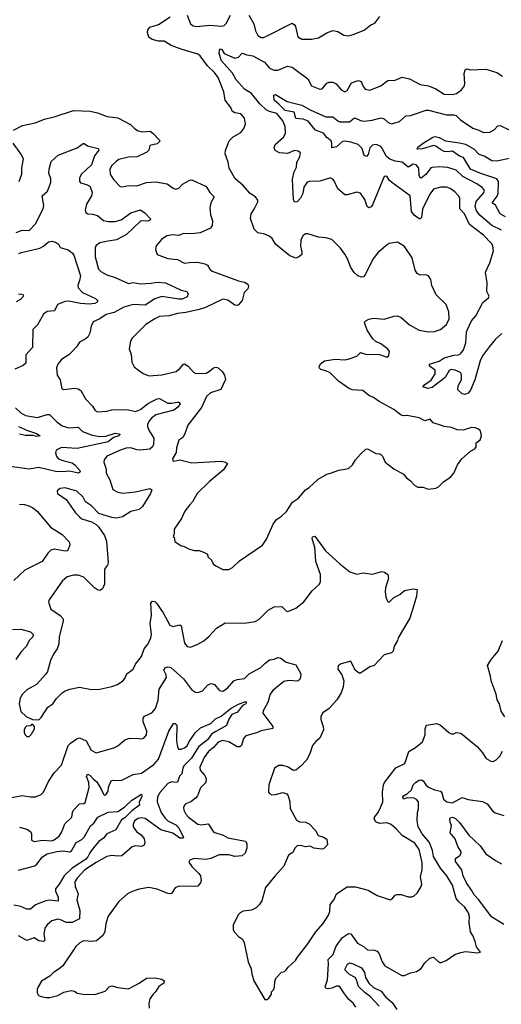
# Model space of a CAD drawing. Extents: x 1690054 to 1842981, y 782881 to 914114.
# Tile 635 of 656: x 1780595 to 1784623, y 896539 to 904778. Entities that reach past the tile are written whole.
import ezdxf

# ---------------------------------------------------------------- set-up
doc = ezdxf.new("R2010")
doc.units = 0

msp = doc.modelspace()

# ---------------------------------------------------------------- linework, layer by layer
at = {"layer": '0CON10XD'}
for points in [[(1780542.5, 903855), (1780617.7, 903892.3), (1780723.9, 903916.1), (1780802.7, 903947.3), (1780884.1, 903965.9), (1781045, 904018.6), (1781185, 904013.8), (1781245, 903999.2), (1781327.8, 903967.8), (1781415, 903957.1), (1781522.1, 903902.1), (1781555, 903867.5), (1781585, 903848), (1781625, 903839.2), (1781686.7, 903845), (1781709.7, 903829.7), (1781770, 903765), (1781745, 903740), (1781682.5, 903725), (1781674.2, 903685.8), (1781658.8, 903671.2), (1781578.6, 903631.4), (1781505, 903628.1), (1781425, 903607.5), (1781403.8, 903595), (1781364.2, 903555.8), (1781348, 903525), (1781352.9, 903485), (1781380.9, 903440.9), (1781435, 903383.3), (1781455, 903380), (1781505, 903392), (1781575, 903387.5), (1781655, 903417.1), (1781735, 903422), (1781830, 903405), (1781877.7, 903367.7), (1781901.7, 903361.7), (1781925, 903368.8), (1781957.7, 903402.3), (1782017.5, 903435), (1782035, 903438.8), (1782155, 903383.3), (1782185, 903332.5), (1782222.5, 903295), (1782194, 903245), (1782186.4, 903203.6), (1782192, 903145), (1782208, 903095), (1782203.9, 903056.1), (1782190, 903035), (1782104.3, 902995.7), (1782033.2, 902986.8), (1781965, 902988), (1781925, 902973.1), (1781875, 902978.2), (1781825, 902970), (1781780.6, 902939.4), (1781736, 902885), (1781731.2, 902855), (1781745, 902813.3), (1781835, 902780.8), (1781915, 902772), (1781975, 902740.6), (1782015, 902748.1), (1782085, 902748.9), (1782145, 902736.7), (1782165.4, 902725.4), (1782185, 902690), (1782204, 902674), (1782425, 902592), (1782475, 902583.3), (1782502.5, 902565), (1782509.3, 902549.3), (1782503, 902527), (1782472, 902495), (1782455, 902430), (1782425, 902391.2), (1782415, 902386.2), (1782395, 902390), (1782335, 902431.4), (1782295, 902440), (1782148.8, 902371.2), (1782095, 902353.1), (1781985, 902327.2), (1781915, 902320.9), (1781845, 902300.3), (1781765, 902293.9), (1781724.7, 902275.3), (1781651.7, 902228.3), (1781536.8, 902113.2), (1781521.9, 902088.1), (1781511.2, 902025), (1781527.4, 901977.4), (1781532.6, 901912.6), (1781553.3, 901875), (1781590, 901845), (1781627.3, 901817.3), (1781675, 901799.2), (1781785, 901808.1), (1781904.4, 901835.6), (1781935, 901859.2), (1781965, 901896.2), (1781975, 901898.8), (1782005, 901879.2), (1782048, 901828), (1782068.9, 901818.9), (1782155, 901820.5), (1782183.8, 901836.2), (1782215, 901865.8), (1782235, 901871.4), (1782255, 901864.3), (1782288.6, 901835), (1782308.1, 901805), (1782317, 901767), (1782276.4, 901683.6), (1782192, 901655), (1782158.6, 901625), (1782115, 901534.2), (1782002, 901385), (1781976.8, 901313.2), (1781958.8, 901281.2), (1781925, 901260), (1781905.6, 901195), (1781904.4, 901155.6), (1781873.3, 901105), (1781875, 901090), (1781883.9, 901083.9), (1781935, 901096.2), (1782035, 901070.5), (1782284.3, 901084.3), (1782317.3, 901077.3), (1782333.3, 901065), (1782298.7, 901011.3), (1782182, 900915), (1782080, 900815), (1782041.2, 900745), (1782016.2, 900715), (1781976.7, 900665), (1781950, 900605), (1781887.5, 900515), (1781887.5, 900475), (1781880, 900455), (1781887, 900447), (1781891.7, 900411.7), (1781945, 900376.7), (1781965, 900372.5), (1782015, 900346.7), (1782056.4, 900336.4), (1782095, 900336.2), (1782140.7, 900320.7), (1782159.3, 900309.3), (1782170, 900295), (1782170, 900285), (1782200, 900255), (1782212.5, 900225), (1782235, 900207.5), (1782295, 900176.7), (1782345, 900176.7), (1782375, 900193.3), (1782435, 900250), (1782625, 900382.5), (1782658.3, 900431.7), (1782714.2, 900555.8), (1782743.3, 900595), (1782785, 900623.3), (1782825.9, 900664.1), (1782878.3, 900741.7), (1782927.5, 900775), (1782986.1, 900843.9), (1783017.5, 900865), (1783092.5, 900935), (1783164.1, 900975.9), (1783195, 900983.3), (1783265, 901010), (1783346.1, 901023.9), (1783377.5, 901055), (1783403.9, 901096.1), (1783446.1, 901143.9), (1783490, 901185), (1783505, 901187.5), (1783575, 901147.5), (1783605, 901146.7), (1783615, 901140), (1783628.8, 901125), (1783651.2, 901075), (1783725, 901018.8), (1783805, 900976.7), (1783830, 900945), (1783865, 900920), (1783899.3, 900879.3), (1783925, 900867.5), (1783966.4, 900866.4), (1784015, 900850), (1784075, 900857.5), (1784099.3, 900870.7), (1784142.5, 900915), (1784199.5, 900950.5), (1784226.2, 900985), (1784256.7, 901055), (1784293.3, 901105), (1784365, 901166.7), (1784403, 901187), (1784412.5, 901205), (1784413, 901237), (1784446.4, 901263.6), (1784456.7, 901295), (1784448.3, 901338.3), (1784426.1, 901356.1), (1784405, 901363.3), (1784375, 901366.7), (1784305, 901343.8), (1784255, 901346), (1784207.5, 901365), (1784145, 901373.8), (1784124, 901384), (1784053.9, 901403.9), (1784027.5, 901435), (1783985, 901422.5), (1783935, 901446), (1783835, 901467.5), (1783805, 901464.3), (1783785, 901469.2), (1783725.7, 901515.7), (1783603, 901583), (1783555.7, 901615.7), (1783514.2, 901634.2), (1783465.9, 901675.9), (1783375, 901682), (1783345, 901694), (1783262.7, 901752.7), (1783192.3, 901822.3), (1783155, 901841.2), (1783115, 901850), (1783101.7, 901861.7), (1783100, 901875), (1783111.7, 901898.3), (1783145, 901922.5), (1783235, 901936.7), (1783315, 901932.5), (1783343, 901937), (1783415, 901963.3), (1783445, 901992.5), (1783488.3, 901978.3), (1783605, 901976.2), (1783666.7, 901953.3), (1783681.7, 901968.3), (1783687.5, 902005), (1783672.5, 902025), (1783615.8, 902065.8), (1783575, 902086.7), (1783548.8, 902108.8), (1783500.9, 902180.9), (1783480, 902245), (1783483.9, 902256.1), (1783515, 902271.2), (1783555, 902281.2), (1783643.6, 902273.6), (1783725, 902298), (1783755, 902301.2), (1783785, 902286.2), (1783855, 902223.8), (1783905, 902196.2), (1783935, 902181.2), (1784015, 902166.7), (1784065, 902168.8), (1784115, 902186), (1784165, 902229.2), (1784186.7, 902275), (1784185.6, 902335), (1784162.9, 902395), (1784078.8, 902475), (1784042, 902555), (1784033.3, 902605), (1784013.9, 902633.9), (1783993.6, 902643.6), (1783945, 902641.2), (1783920, 902655), (1783903, 902683), (1783877.5, 902785), (1783815, 902880), (1783754.1, 902915.9), (1783685, 902906.2), (1783659.7, 902890.3), (1783592, 902828), (1783550, 902775), (1783485, 902643.3), (1783472, 902628), (1783455, 902623.3), (1783423.9, 902633.9), (1783393.2, 902663.2), (1783364.3, 902704.3), (1783337.9, 902777.9), (1783315, 902816.7), (1783277.7, 902867.7), (1783205, 902940), (1783155, 902953.3), (1783095, 902958.8), (1783006.4, 902986.4), (1782985, 902987.5), (1782965, 902972.5), (1782947.5, 902935), (1782944.2, 902884.2), (1782956.2, 902835), (1782955, 902812.5), (1782928.3, 902791.7), (1782905, 902783.3), (1782855, 902801.2), (1782737.9, 902897.9), (1782706.8, 902946.8), (1782686.2, 902965), (1782645, 902982.5), (1782585.8, 902995.8), (1782556.2, 903025), (1782526, 903115), (1782532, 903155), (1782555, 903193.3), (1782587.5, 903255), (1782587, 903267), (1782567.5, 903295), (1782524.1, 903324.1), (1782461.2, 903395), (1782397, 903447), (1782347.1, 903535), (1782340, 903585), (1782312.9, 903655), (1782316, 903685), (1782348, 903765), (1782381.1, 903798.9), (1782444.3, 903835.7), (1782471.2, 903868.8), (1782483.8, 903905), (1782476, 903955), (1782445, 903990), (1782395, 903998.6), (1782373.3, 904013.3), (1782360, 904045), (1782314.5, 904105), (1782301.5, 904175), (1782253.9, 904295), (1782225, 904337.3), (1782165, 904393.6), (1782105.5, 904475), (1782085, 904490.4), (1781955, 904529.1), (1781863, 904563), (1781805, 904599.4), (1781755, 904598.5), (1781702.8, 904612.8), (1781675, 904632.5), (1781665, 904670), (1781668.1, 904695), (1781685, 904715.8), (1781755, 904737.5), (1781855, 904802.9)], [(1781995.7, 904815), (1782024.5, 904744.5), (1782045, 904726), (1782072.7, 904722.7), (1782185, 904732.5), (1782285, 904724.2), (1782305, 904728.8), (1782323.2, 904746.8), (1782357.1, 904815)], [(1782511.9, 904815), (1782554.4, 904745), (1782566.2, 904685), (1782586.4, 904646.4), (1782615, 904630), (1782635, 904630), (1782660.5, 904639.5), (1782875, 904750), (1782893.8, 904735), (1782900.9, 904720.9), (1782921.2, 904635), (1782955, 904616.2), (1783035, 904616.2), (1783095, 904626.2), (1783165, 904667.5), (1783215, 904688), (1783255, 904680), (1783305, 904650), (1783345, 904643.3), (1783385, 904653.8), (1783475, 904691.2), (1783532.5, 904735), (1783565, 904750), (1783606.7, 904805)], [(1784627.7, 902152.3), (1784574.6, 902105), (1784525, 902044.5), (1784464.8, 901965), (1784447.4, 901925), (1784401.5, 901765), (1784365, 901678.8), (1784345, 901652), (1784317, 901643), (1784295, 901647.5), (1784260.9, 901680.9), (1784262.5, 901715), (1784289.4, 901765), (1784289.1, 901799.1), (1784286.7, 901816.7), (1784277.8, 901827.8), (1784237.1, 901847.1), (1784205, 901852.2), (1784188.3, 901841.8), (1784155, 901783.3), (1784045, 901702.1), (1784012.7, 901692.7), (1783967.5, 901705), (1783983.8, 901725), (1784037.2, 901762.8), (1784069.6, 901815), (1784070, 901845), (1784030, 901875), (1784021.4, 901885), (1784023.3, 901895), (1784105, 901920.9), (1784145, 901947.6), (1784225, 901971), (1784265, 901975.3), (1784285, 901986.2), (1784307.7, 902015), (1784325.5, 902075.5), (1784331.9, 902165), (1784340, 902185), (1784375, 902257.5), (1784409.2, 902300.9), (1784469.1, 902410.9), (1784515, 902450.8), (1784521.4, 902465), (1784503.1, 902505), (1784505.4, 902575.4), (1784492.5, 902665), (1784527.3, 902745), (1784557.5, 902845), (1784553.3, 902885), (1784541.5, 902905), (1784475.5, 902975), (1784356.4, 903065), (1784315, 903152.9), (1784275.5, 903195), (1784275.7, 903285), (1784265.8, 903305), (1784235, 903337.5), (1784196.4, 903366.4), (1784165, 903376.9), (1784115, 903378.1), (1784055, 903361.4), (1784025, 903319.2), (1783965, 903192.5), (1783955, 903123.3), (1783945, 903112.5), (1783935, 903112.9), (1783895, 903143.5), (1783873.4, 903173.4), (1783861.4, 903305), (1783708, 903415), (1783686.2, 903435), (1783665, 903470), (1783645, 903467.5), (1783545, 903230), (1783535, 903213.8), (1783515.9, 903204.1), (1783502, 903215), (1783481.1, 903275), (1783445, 903326.2), (1783415, 903336.2), (1783335, 903312.5), (1783314.3, 903314.3), (1783255, 903363.8), (1783225, 903428.8), (1783214, 903445), (1783195, 903455.7), (1783105, 903428.2), (1783015, 903425.4), (1783000.5, 903419.5), (1782971.7, 903378.3), (1782963.2, 903325), (1782945, 903285.7), (1782915, 903255.7), (1782895, 903251.2), (1782885.6, 903275), (1782878, 903445), (1782892, 903505), (1782911.5, 903545), (1782914.2, 903585), (1782938.6, 903631.4), (1782942.5, 903665), (1782925, 903678.8), (1782895, 903682.9), (1782835, 903660), (1782767.5, 903665), (1782733.3, 903685), (1782724, 903705), (1782732.9, 903735), (1782800.8, 903795), (1782819.2, 903825), (1782815.3, 903885), (1782795, 903931.1), (1782745, 903993.5), (1782685, 904010.8), (1782658.1, 904025), (1782603.8, 904073.8), (1782535, 904161.1), (1782475, 904197.1), (1782405.8, 904275.8), (1782375, 904330), (1782281.9, 904435), (1782264.4, 904495.6), (1782265.9, 904524.1), (1782275, 904533.8), (1782285, 904530), (1782304.6, 904494.6), (1782395, 904457.1), (1782425, 904464.3), (1782455, 904499.2), (1782493.7, 904483.7), (1782546.4, 904476.4), (1782641.9, 904421.9), (1782683.6, 904373.6), (1782725, 904355.6), (1782755, 904355.6), (1782835, 904390.6), (1782875, 904382.5), (1783004.2, 904284.2), (1783036.7, 904225), (1783105, 904197.5), (1783125, 904200), (1783165, 904246.9), (1783184.6, 904255.4), (1783215, 904255.5), (1783242, 904242), (1783285, 904192.2), (1783315, 904176), (1783335, 904186), (1783371.2, 904248.8), (1783425, 904270.4), (1783452, 904262), (1783466, 904225), (1783485.9, 904195.9), (1783525, 904188), (1783615, 904224), (1783675, 904268.8), (1783735, 904273.8), (1783795, 904298.1), (1783856.7, 904285), (1783945.6, 904235.6), (1784015, 904224.3), (1784075, 904200), (1784145, 904154.4), (1784215, 904151.5), (1784247.8, 904162.2), (1784289.8, 904190.2), (1784314.2, 904225), (1784319.2, 904245), (1784312.3, 904327.7), (1784321.7, 904358.3), (1784335, 904366.7), (1784365, 904360), (1784495, 904364.4), (1784585, 904335.8), (1784632.5, 904305)], [(1784625, 903017.8), (1784544.5, 903055), (1784445, 903142.7), (1784415, 903179.5), (1784403.8, 903215), (1784413.4, 903256.6), (1784471.5, 903325), (1784481.5, 903345), (1784478.5, 903358.5), (1784463.1, 903375), (1784417.8, 903405), (1784302.5, 903465), (1784245, 903520.4), (1784175, 903541.1), (1784105, 903546.8), (1784045, 903542.7), (1784035, 903537.8), (1783994.1, 903485), (1783952.4, 903452.4), (1783945, 903455.7), (1783936.7, 903475), (1783932.2, 903535), (1783910, 903565), (1783885, 903568.9), (1783845, 903544.4), (1783794.5, 903585), (1783735, 903595.3), (1783690.7, 903610.7), (1783661.9, 903635), (1783624.7, 903705), (1783615, 903718.1), (1783585, 903731.4), (1783564.8, 903735.2), (1783545, 903729.5), (1783523.1, 903705), (1783509.1, 903650.9), (1783495, 903632.5), (1783475, 903643.3), (1783459.3, 903699.3), (1783425.7, 903735), (1783365, 903753.2), (1783315, 903762.1), (1783295, 903760), (1783245.6, 903714.4), (1783205.8, 903705.8), (1783206, 903745), (1783200, 903765), (1783163.5, 903793.5), (1783135, 903830.2), (1783069.2, 903855), (1783008.1, 903928.1), (1782965, 903946.1), (1782905, 903950.8), (1782891.1, 904005), (1782815, 904017.4), (1782762.7, 904072.7), (1782722.9, 904105), (1782722, 904148), (1782735, 904151.2), (1782832.8, 904092.8), (1782955, 904062.1), (1783025, 904025.3), (1783155, 903965.4), (1783215, 903964.4), (1783255, 903931.2), (1783274.2, 903924.2), (1783355, 903922.7), (1783395, 903957.8), (1783455, 903930.8), (1783475, 903928.5), (1783543.6, 903936.4), (1783615, 903957.5), (1783645, 903948.8), (1783678, 903918), (1783705, 903907.9), (1783772.2, 903927.8), (1783825, 903974.2), (1783865, 903977.8), (1783995, 904020.9), (1784015, 904022.1), (1784165, 903983.4), (1784225, 903983.1), (1784245, 903976.7), (1784281.7, 903941.7), (1784385, 903870), (1784434.7, 903854.7), (1784475, 903833.3), (1784526.1, 903836.1), (1784565, 903856.7), (1784595, 903891.2), (1784615, 903894), (1784695, 903854.2)], [(1784659.3, 903129.3), (1784612.9, 903155), (1784575.2, 903225.2), (1784548.1, 903245), (1784587.7, 903302.3), (1784596.6, 903325), (1784600.4, 903425), (1784587.2, 903447.2), (1784445, 903493.3), (1784365, 903528.9), (1784308.5, 903625), (1784275, 903637.8), (1784215, 903677.7), (1784175, 903672.1), (1784146.7, 903676.7), (1784115, 903690.9), (1784075, 903720), (1784055, 903724.7), (1783965, 903698.1), (1783920, 903695), (1783925, 903711.2), (1783970, 903745), (1784050, 903795), (1784070.3, 903799.7), (1784103, 903793), (1784155.7, 903765.7), (1784275, 903748.9), (1784325, 903735.6), (1784395, 903693.8), (1784435, 903652.8), (1784485, 903635.7), (1784545, 903601.2), (1784585, 903598.7), (1784715.6, 903624.4)], [(1780591.2, 903425), (1780614.2, 903485), (1780614.4, 903535), (1780626, 903615), (1780605, 903656.2), (1780540, 903745)], [(1780565, 902998.1), (1780615, 903016.7), (1780675, 903014.2), (1780728.6, 903071.4), (1780792.2, 903195), (1780797.6, 903225), (1780784.2, 903305.8), (1780826.7, 903345), (1780855.5, 903415), (1780856, 903446), (1780839.6, 903495), (1780841.3, 903528.7), (1780858, 903592), (1780916.5, 903643.5), (1781075, 903706.9), (1781125, 903742), (1781135, 903743.8), (1781162.6, 903722.6), (1781250.5, 903700.5), (1781256, 903695), (1781254, 903685), (1781220.6, 903639.4), (1781195.5, 903564.5), (1781113.1, 903485), (1781096.5, 903455), (1781096.7, 903426.7), (1781105, 903412.5), (1781155, 903400.5), (1781183.1, 903385), (1781201.8, 903335), (1781196.2, 903305), (1781154.1, 903235), (1781141.8, 903185), (1781147.3, 903165), (1781165, 903154.1), (1781205, 903151.2), (1781245, 903139.3), (1781296.9, 903096.9), (1781335, 903090), (1781395, 903090), (1781445, 903103.2), (1781525, 903163.1), (1781605, 903186.9), (1781645, 903160.8), (1781686, 903115), (1781688.8, 903105), (1781666.2, 903093.8), (1781625, 903096.4), (1781605, 903091.5), (1781487.7, 902982.3), (1781405, 902935.2), (1781335, 902925.2), (1781265, 902910), (1781235, 902889.6), (1781226.6, 902875), (1781225.4, 902795), (1781255, 902692), (1781275, 902671.4), (1781325, 902644), (1781395, 902621.2), (1781505, 902571.1), (1781545, 902580.4), (1781605, 902569.2), (1781695, 902573.5), (1781745, 902582.5), (1781815, 902576.2), (1781945, 902514.2), (1781992.5, 902505), (1782004, 902485), (1781995, 902460.8), (1781955, 902440.4), (1781925, 902439.4), (1781785, 902463.5), (1781725, 902442.9), (1781645, 902390), (1781545, 902396.6), (1781465, 902373.8), (1781385, 902327.7), (1781319.3, 902310.7), (1781265, 902274.4), (1781210.2, 902249.8), (1781191.9, 902215), (1781181.4, 902155), (1781165, 902123.3), (1781150.5, 902109.5), (1781095, 902080), (1781073.8, 902045), (1781035, 902001.2), (1781005, 901974), (1780945, 901935.8), (1780913.8, 901895), (1780903.8, 901865), (1780907.5, 901805), (1780933.3, 901765), (1780948.3, 901688.3), (1780965, 901682.9), (1781055, 901694.3), (1781085, 901689.2), (1781106, 901675), (1781147, 901607), (1781204.2, 901545), (1781227.6, 901507.6), (1781245, 901495.8), (1781325, 901502.7), (1781365, 901514.6), (1781495, 901517.5), (1781565, 901498.7), (1781605, 901517.2), (1781663.5, 901565), (1781705, 901586.7), (1781745, 901605.5), (1781765, 901607.8), (1781835, 901569.2), (1781865, 901568.8), (1781915, 901579.4), (1781927.5, 901577.5), (1781936.7, 901565), (1781917.3, 901535), (1781885, 901510.9), (1781735, 901471.1), (1781697.3, 901445), (1781681.3, 901425), (1781664.4, 901395), (1781662.9, 901375), (1781674.2, 901345), (1781717, 901277), (1781715.6, 901225.6), (1781706.6, 901203.4), (1781684.5, 901184.5), (1781605, 901176.5), (1781575, 901179.2), (1781525, 901196.4), (1781487.2, 901192.8), (1781445, 901180), (1781325, 901125.8), (1781301.2, 901095), (1781300, 901075), (1781317.6, 901017.6), (1781319.5, 900985), (1781348.3, 900928.3), (1781375, 900846), (1781416.2, 900826.2), (1781457.1, 900817.1), (1781565, 900828.2), (1781685, 900855.6), (1781700, 900845), (1781688.1, 900815), (1781623.1, 900705), (1781595, 900680), (1781525, 900662.9), (1781455, 900618.6), (1781405, 900607.3), (1781365, 900612.2), (1781257.1, 900647.1), (1781195, 900711.9), (1781145.8, 900745), (1781125, 900784), (1781074.3, 900834.3), (1780975, 900862.5), (1780934.4, 900855.6), (1780907.5, 900835), (1780912.5, 900815), (1780983.9, 900763.9), (1781062.1, 900652.1), (1781095, 900617.5), (1781115, 900602.9), (1781195.6, 900575.6), (1781234.1, 900554.1), (1781253.3, 900535), (1781305, 900462.5), (1781321.4, 900415), (1781334, 900235), (1781328.8, 900215), (1781305, 900180), (1781304.3, 900055), (1781288.8, 900015), (1781265, 900002), (1781245, 900008), (1781220, 900025), (1781131.2, 900115), (1781085, 900130.6), (1781045, 900131.4), (1780993.2, 900116.8), (1780950.3, 900079.7), (1780842.5, 899925), (1780837.5, 899905), (1780856.7, 899845), (1780935, 899792), (1780960, 899765), (1780960, 899745), (1780926, 899615), (1780924, 899555), (1780908.8, 899515), (1780880, 899475), (1780852, 899415), (1780828, 899325), (1780815, 899303.3), (1780735, 899216.2), (1780655, 899172), (1780617.3, 899132.7), (1780599.5, 899100.5), (1780590, 899055), (1780605, 898990), (1780648.3, 898948.3), (1780703, 898923), (1780755, 898920), (1780775, 898940), (1780830, 899025), (1780873.3, 899055), (1780903, 899097), (1780950, 899145), (1780975, 899161.2), (1781015, 899176.7), (1781095, 899192), (1781195, 899173.8), (1781265, 899176.2), (1781365, 899198), (1781414.1, 899215.9), (1781456.7, 899245), (1781473.3, 899265), (1781491.2, 899305), (1781543.3, 899345), (1781563.8, 899385), (1781615, 899450), (1781636, 899515), (1781668.8, 899555), (1781691.2, 899605), (1781697, 899633), (1781685.5, 899725), (1781696.8, 899795), (1781692.5, 899895), (1781705, 899914), (1781725, 899909.2), (1781739.2, 899895), (1781795.6, 899815), (1781852.2, 899712.2), (1781875, 899701.4), (1781933.8, 899713.8), (1781945, 899706.7), (1781975, 899560), (1781995, 899533.8), (1782025, 899528.8), (1782085, 899552), (1782135, 899580.8), (1782180.7, 899619.3), (1782242.1, 899687.9), (1782315, 899731.2), (1782475, 899730), (1782565, 899744), (1782595, 899760), (1782673.6, 899836.4), (1782725, 899864.4), (1782788.6, 899868.6), (1782825, 899831.2), (1782837.7, 899827.7), (1782905, 899855.6), (1782973, 899907), (1783041.9, 899998.1), (1783101.4, 900055), (1783111.7, 900078.3), (1783111.1, 900135), (1783072.5, 900245), (1783063.3, 900365), (1783042, 900435), (1783045, 900450), (1783065, 900455.8), (1783152.9, 900332.9), (1783272.5, 900225), (1783357.6, 900157.6), (1783415, 900140), (1783465, 900149.4), (1783545, 900139.4), (1783625, 900160), (1783646.7, 900155), (1783673.3, 900135), (1783678.8, 900105), (1783654, 900025), (1783652, 899995), (1783658.8, 899945), (1783671.7, 899911.7), (1783683, 899903), (1783725.7, 899944.3), (1783775, 899968.8), (1783815, 900001.2), (1783885, 900016), (1783920, 900010), (1783914.4, 899955), (1783893.3, 899886.7), (1783858.1, 899771.9), (1783760, 899605), (1783756.2, 899585), (1783728, 899535), (1783718, 899495), (1783705, 899480), (1783645, 899463.8), (1783561.2, 899375), (1783525, 899362.5), (1783445, 899310), (1783435, 899310), (1783400, 899335), (1783365, 899410), (1783285, 899388), (1783259.5, 899370.5), (1783256.2, 899345), (1783290, 899295), (1783306.1, 899246.1), (1783302, 899195), (1783283.8, 899145), (1783250.5, 899089.5), (1783185, 899013.3), (1783130.7, 898979.3), (1783113, 898947), (1783113.6, 898923.6), (1783133.8, 898865), (1783136.7, 898835), (1783105, 898767.5), (1783071.4, 898738.6), (1783044, 898705), (1783022, 898635), (1782995, 898583.3), (1782947.7, 898532.3), (1782905, 898500), (1782885, 898496.7), (1782835, 898527.5), (1782795, 898536.7), (1782763.6, 898536.4), (1782727.5, 898515), (1782680, 898375), (1782677.5, 898315), (1782683.3, 898303.3), (1782705, 898293.3), (1782735, 898293.8), (1782795, 898312.5), (1782829.3, 898299.3), (1782840, 898285), (1782853.3, 898235), (1782858.3, 898178.3), (1782910.9, 898080.9), (1782935, 898066.2), (1782985, 898063.3), (1783015, 898050), (1783070, 897995), (1783090.7, 897950.7), (1783137, 897937), (1783165, 897920), (1783170, 897875), (1783135, 897840), (1783123, 897837), (1783055, 897846.7), (1783025, 897862.5), (1782985, 897856.2), (1782947.3, 897867.3), (1782915, 897864.2), (1782895.7, 897845), (1782879.7, 897810.3), (1782843, 897787), (1782805.6, 897694.4), (1782728.3, 897611.7)], [(1780589.3, 902820.7), (1780609.4, 902830.6), (1780763.8, 902866.2), (1780795, 902882.5), (1780835, 902920), (1780865, 902924.4), (1780896.2, 902916.2), (1780919.4, 902899.4), (1780935, 902872), (1781001.6, 902851.6), (1781035.9, 902825.9), (1781047.9, 902807.9), (1781102.9, 902635), (1781096.9, 902595), (1781080.6, 902555), (1781083.3, 902535), (1781120, 902495), (1781230, 902445), (1781249.2, 902425), (1781244, 902415), (1781225, 902403.6), (1781175, 902397.3), (1781105, 902402.6), (1781005, 902422.2), (1780975, 902420.8), (1780910.6, 902395), (1780887.6, 902342.4), (1780825, 902336.4), (1780795, 902315.6), (1780745, 902226), (1780704.2, 902185), (1780702.5, 902035), (1780648, 901975), (1780645.8, 901905), (1780624, 901885), (1780556, 901855)], [(1780585, 902485.3), (1780611.1, 902481.1), (1780623.3, 902475), (1780627.5, 902465), (1780601.7, 902438.3), (1780565, 902416.2)], [(1780560.7, 901530.7), (1780605, 901489.5), (1780645, 901467.7), (1780745, 901449.4), (1780825, 901476.1), (1780845, 901475.5), (1780905, 901414.4), (1780950.5, 901380.5), (1781005, 901364.6), (1781085, 901368.8), (1781121.3, 901331.3), (1781201.4, 901301.4), (1781265, 901292), (1781315.3, 901294.7), (1781395, 901317.8), (1781424.1, 901314.1), (1781435, 901306.7), (1781423.3, 901295), (1781378.7, 901281.3), (1781335, 901245.9), (1781075, 901190), (1780945, 901197.8), (1780900, 901175), (1780894.1, 901154.1), (1780903.6, 901123.6), (1780921.2, 901105), (1780955, 901090.5), (1781035, 901071.1), (1781057.5, 901055), (1781098, 901005), (1781101.2, 900995), (1781087.5, 900985), (1781011.3, 901001.3), (1780955, 900995.3), (1780895, 900997.7), (1780755, 901032.2), (1780675, 901018.2), (1780515, 901038.9)], [(1780584.7, 901374.7), (1780659.7, 901339.7), (1780735.6, 901315), (1780767.5, 901295), (1780739.4, 901290.6), (1780705, 901298.1), (1780645, 901297.7), (1780595, 901311)], [(1780595, 900723.6), (1780635, 900721.8), (1780671.9, 900711.9), (1780705.8, 900695), (1780745, 900661.9), (1780851.7, 900531.7), (1780949.3, 900469.3), (1781008.5, 900408.5), (1781014.4, 900385), (1781001.4, 900345), (1780991.2, 900335), (1780975, 900330.9), (1780885, 900348.1), (1780855, 900340.6), (1780829.4, 900315), (1780784, 900245), (1780638.9, 900171.1), (1780546, 900085)], [(1780535, 899674.5), (1780605, 899678.2), (1780685, 899656.7), (1780707.1, 899635), (1780704.4, 899615), (1780675.4, 899585), (1780652.1, 899535), (1780603.6, 899485), (1780562.5, 899425)], [(1784654.2, 898945), (1784623.1, 898993.1), (1784607.9, 899055), (1784588.5, 899088.5), (1784580.5, 899135), (1784538, 899245), (1784533.8, 899285), (1784508.8, 899375), (1784541.2, 899428.8), (1784597.5, 899495), (1784632, 899585)], [(1780485, 898261.2), (1780615, 898287.1), (1780685, 898276), (1780726.4, 898276.4), (1780775.7, 898294.3), (1780795, 898313.3), (1780835, 898404), (1780883.8, 898476.2), (1780945, 898540), (1781001.9, 898705), (1781020, 898725), (1781075, 898763.3), (1781095, 898768.1), (1781150.8, 898745), (1781192, 898665), (1781235, 898644), (1781383.6, 898686.4), (1781415, 898703.3), (1781475, 898751.2), (1781512.7, 898767.3), (1781592.5, 898762.5), (1781615, 898760.8), (1781632.7, 898767.3), (1781656, 898795), (1781657.5, 898825), (1781627.3, 898902.7), (1781627.1, 898935), (1781640.4, 898949.6), (1781700.6, 898979.4), (1781730.5, 899015), (1781752.5, 899085), (1781762.7, 899177.3), (1781821.9, 899275), (1781820.6, 899295), (1781800.8, 899335), (1781815, 899356.8), (1781835, 899363.7), (1781859.2, 899359.1), (1781965, 899262.5), (1782033.5, 899173.5), (1782065, 899151.4), (1782085, 899148.6), (1782125, 899161.8), (1782165, 899210), (1782195, 899222.5), (1782225.8, 899215.8), (1782265.9, 899165.9), (1782295, 899158.8), (1782333.8, 899185), (1782385, 899246), (1782413.3, 899256.7), (1782475, 899264.3), (1782515, 899305.7), (1782611.7, 899358.3), (1782645, 899390.8), (1782685, 899422.2), (1782722.7, 899427.3), (1782755, 899441.2), (1782775, 899440), (1782825, 899401.4), (1782905, 899379.2), (1782946.2, 899305), (1782944.6, 899275.4), (1782935, 899254.3), (1782915, 899244.5), (1782845, 899249.2), (1782805, 899240), (1782712.1, 899165), (1782690.8, 899135), (1782670.3, 899065), (1782632.5, 898995), (1782628.9, 898975), (1782711.2, 898865), (1782713.6, 898846.4), (1782615, 898829.1), (1782575, 898810.7), (1782487.5, 898785), (1782467.8, 898765), (1782450, 898705), (1782436.4, 898693.6), (1782414, 898694), (1782345, 898736.4), (1782295, 898745.8), (1782255, 898733.8), (1782215, 898688.4)], [(1780693.9, 897913.9), (1780715, 897900.8), (1780785, 897913.1), (1780862, 897908), (1780885, 897916.7), (1780924.2, 897945), (1780948.6, 897981.4), (1780971.5, 898048.5), (1781031.2, 898105), (1781035.6, 898145), (1781045.6, 898165), (1781095, 898216), (1781131.2, 898218.8), (1781141.9, 898228.1), (1781175.9, 898354.1), (1781173.6, 898395), (1781154.7, 898445), (1781155.5, 898455), (1781165, 898464.5), (1781185, 898455.4), (1781212.2, 898422.2), (1781240.8, 898400.7), (1781280.8, 898335), (1781295, 898296.7), (1781305, 898290), (1781315, 898292), (1781335, 898323.3), (1781339.4, 898355), (1781360.8, 898409.2), (1781375, 898414.6), (1781445, 898411.5), (1781545, 898461.8), (1781615, 898474.1), (1781717.3, 898545), (1781755, 898589.5), (1781841.6, 898825), (1781881.2, 898888.8), (1781895, 898890), (1781908.2, 898875), (1781905.5, 898745.5), (1781915, 898692.5), (1781924.6, 898674.6), (1781945, 898673.1), (1781975, 898685.6), (1781995, 898703.5), (1782011.9, 898738.1), (1782065, 898813.8), (1782106.5, 898853.5), (1782195, 898887.8), (1782231.9, 898928.1), (1782280.4, 898949.6), (1782365, 899016.1), (1782425, 899050.6), (1782485, 899072), (1782490.8, 899065), (1782487.3, 899055), (1782458.9, 899041.1), (1782417.3, 898985), (1782370.4, 898965), (1782343.6, 898925), (1782325, 898871.5), (1782235, 898821), (1782200.6, 898799.4), (1782165, 898751.6), (1782092, 898695), (1782032.3, 898597.7), (1781969.2, 898535), (1781958.9, 898515), (1781952.1, 898467.9), (1781930.8, 898449.2), (1781915, 898399.4), (1781905, 898395.5), (1781865, 898402), (1781835, 898386.6), (1781770, 898315), (1781748.9, 898275), (1781745.6, 898234.4), (1781779.6, 898145), (1781809.5, 898099.5), (1781835, 898074.5), (1781900.2, 898040.2), (1781927.1, 898015), (1781964, 897935), (1781961.2, 897928.8), (1781935, 897930.8), (1781875, 897970.7), (1781775, 897998.9), (1781645, 898093.1), (1781615, 898098.5), (1781585, 898095.4), (1781555.6, 898075), (1781543.8, 898045), (1781545.4, 898025), (1781571.8, 897985), (1781614.3, 897954.3), (1781635.4, 897925), (1781641.1, 897895), (1781635, 897870), (1781615, 897860.8), (1781565, 897866.7), (1781535, 897858.1), (1781448.5, 897781.5), (1781415, 897777.8), (1781365, 897783.5), (1781324.6, 897775.4), (1781235, 897726.2), (1781141.2, 897665), (1781075.4, 897595), (1781057.3, 897565), (1781060.5, 897525), (1781084.3, 897465), (1781073.7, 897413.7), (1781097.5, 897325), (1781094.5, 897255.5), (1781035, 897223.6), (1780985, 897224.7), (1780945, 897244.6), (1780915, 897251.5), (1780865, 897237.1), (1780824.2, 897205), (1780805, 897176.7), (1780797.3, 897125), (1780804.5, 897075.5), (1780795, 897064.5), (1780755, 897071.1), (1780715, 897094.3), (1780655, 897074.2), (1780585, 897111.2)], [(1782728.3, 897611.7), (1782652.3, 897517.7), (1782620, 897405), (1782599.5, 897370.5), (1782573.6, 897346.4), (1782535, 897327.5), (1782465, 897317.5), (1782440, 897305), (1782425, 897290), (1782380, 897205), (1782380, 897165), (1782390, 897145), (1782425, 897107.5), (1782457.5, 897085), (1782473.3, 897055), (1782507.5, 896895), (1782532.5, 896835), (1782536.7, 896795), (1782553.3, 896735), (1782645, 896580), (1782665, 896580), (1782678.3, 896591.7), (1782700, 896625), (1782700, 896645), (1782725, 896670), (1782732.5, 896745), (1782742.5, 896765), (1782785, 896807.5), (1782810, 896815), (1782825, 896827.5), (1782840.5, 896849.5), (1782902.5, 896905), (1782917.5, 896935), (1783006.2, 897045), (1783073.1, 897146.9), (1783133.3, 897215), (1783178.8, 897285), (1783190, 897315), (1783191.2, 897375), (1783224.4, 897415.6), (1783245, 897462.5), (1783335, 897522.5), (1783405, 897523.3), (1783510, 897495), (1783585, 897450), (1783695, 897412.5), (1783709.3, 897420.7), (1783735, 897452.5), (1783750.7, 897459.3), (1783785, 897458.8), (1783845, 897438.8), (1783875, 897440), (1783895, 897448), (1783920.5, 897469.5), (1783953.8, 897525), (1783957.5, 897545), (1783947.5, 897605), (1783961.5, 897665), (1783961.5, 897725), (1783936.2, 897835), (1783898.9, 897888.9), (1783793, 897953), (1783746.3, 898006.3), (1783703.2, 898043.2), (1783665, 898057.1), (1783605, 898051.9), (1783575, 898066), (1783560.6, 898090.6), (1783562, 898105), (1783592.5, 898145), (1783613.3, 898185), (1783632.5, 898235), (1783630, 898315), (1783637.5, 898375), (1783645.7, 898395), (1783740.9, 898519.1), (1783815.7, 898554.3), (1783850, 898655), (1783905, 898687.5), (1783964.2, 898735), (1783987.1, 898795), (1783986, 898845), (1783997.5, 898875), (1784085, 898888.8), (1784115.8, 898875.8), (1784183.6, 898813.6), (1784205, 898802.5), (1784225, 898803.3), (1784247, 898813), (1784285, 898807.5), (1784425, 898692.5), (1784466.7, 898645), (1784496.7, 898595), (1784535, 898574), (1784555, 898572), (1784580, 898585), (1784611.2, 898615), (1784632.3, 898657.7)], [(1780675, 898780), (1780695, 898800), (1780720, 898845), (1780720, 898865), (1780705, 898880), (1780695, 898880), (1780685, 898870), (1780653, 898867), (1780640, 898855), (1780633, 898837), (1780632.5, 898815), (1780640, 898795), (1780655, 898780), (1780675, 898780)], [(1782215, 898688.4), (1782174.6, 898655), (1782136.8, 898605), (1782101.5, 898525), (1782105, 898497.5), (1782143.3, 898455), (1782155, 898426.2), (1782151.9, 898395), (1782108.3, 898351.7), (1782081.1, 898285), (1782066.1, 898263.9), (1782027, 898233), (1781985, 898215.6), (1781974.2, 898205), (1781965.7, 898185), (1781966.9, 898165), (1781985, 898130.8), (1782007.8, 898105), (1782085, 898047.5), (1782115, 898040.5), (1782168.2, 898048.2), (1782175.4, 898045.4), (1782214.4, 897985), (1782227.1, 897977.1), (1782296.1, 897956.1), (1782335, 897933.3), (1782483.3, 897905), (1782495.8, 897885), (1782495.8, 897845), (1782482, 897805), (1782455, 897781.9), (1782395, 897776.5), (1782345, 897791.2), (1782265, 897788.9), (1782195, 897759.1), (1782151.1, 897751.1), (1782055, 897760.8), (1782017.5, 897745), (1782010.7, 897729.3), (1782035, 897691.2), (1782094.2, 897634.2), (1782106.7, 897615), (1782113.3, 897575), (1782108.8, 897555), (1782085, 897528.8), (1782065, 897524.3), (1781925, 897528), (1781896.1, 897513.9), (1781865, 897467.5), (1781855, 897463.3), (1781835, 897466), (1781744.2, 897504.2), (1781675, 897515.8), (1781595, 897502), (1781535, 897484), (1781496.7, 897465), (1781425, 897400), (1781335, 897276.7), (1781316, 897215), (1781308, 897145), (1781290, 897115), (1781238.8, 897071.2), (1781205, 897064.2), (1781129.3, 897070.7), (1781097.5, 897055), (1781065.9, 897024.1), (1780955, 896860), (1780924.2, 896835.8), (1780877.5, 896805), (1780847.5, 896775), (1780777, 896733), (1780750, 896685), (1780742.5, 896665), (1780742.5, 896635), (1780753.6, 896613.6), (1780773.6, 896603.6), (1780817, 896597), (1780847, 896597), (1780915, 896614.2), (1780965, 896641.2), (1781025, 896653.8), (1781055, 896648.8), (1781075, 896633.8), (1781125, 896624), (1781225, 896622.5), (1781309.7, 896650.3), (1781343.3, 896685), (1781365, 896693.3), (1781415, 896680), (1781505, 896669.4), (1781594.6, 896715.4), (1781655, 896757.1), (1781725, 896760), (1781785, 896750), (1781802.5, 896735), (1781801.2, 896715), (1781760.3, 896689.7), (1781731.4, 896645), (1781710.8, 896625), (1781684.4, 896585), (1781676, 896545), (1781677, 896507)], [(1783406.7, 896515), (1783385, 896548), (1783348.6, 896578.6), (1783305, 896634), (1783275, 896682), (1783262.4, 896692.4), (1783245, 896692.1), (1783205.2, 896674.8), (1783175, 896669.1), (1783155, 896673.8), (1783151.4, 896685), (1783170.3, 896745), (1783179.1, 896875), (1783174.7, 896915.3), (1783216.1, 896955), (1783238.8, 897021.2), (1783260.8, 897055), (1783295, 897097.1), (1783345, 897132), (1783365, 897130), (1783420.6, 897050.6), (1783475, 897020), (1783503.8, 896995), (1783562, 896992), (1783584.5, 896984.5), (1783601.1, 896961.1), (1783626.2, 896895), (1783650.5, 896860.5), (1783790.7, 896780.7), (1783815, 896780), (1783865, 896803.3), (1783915, 896813.3), (1783951.7, 896838.3), (1783985, 896886.7), (1784025, 896926.7), (1784055, 896933.3), (1784097.5, 896895), (1784115, 896886.7), (1784162.5, 896905), (1784234.3, 896955.7), (1784285, 896974), (1784325, 896981.2), (1784425, 896970), (1784450, 896975), (1784415, 897020), (1784405.8, 897065.8), (1784385.9, 897115.9), (1784366.1, 897146.1), (1784355.7, 897225), (1784357.1, 897275), (1784350, 897305), (1784315.7, 897355), (1784267.5, 897397.5), (1784245.3, 897425.3), (1784215.5, 897535), (1784168.8, 897615), (1784115, 897678.2), (1784056.8, 897775), (1784047, 897827), (1784024, 897894), (1783961.4, 897965), (1783927.7, 898025), (1783919.4, 898075), (1783922.2, 898145), (1783931.1, 898175), (1783931.5, 898235), (1783915, 898254.4), (1783895, 898265.5), (1783835.8, 898265.8), (1783805, 898256.2), (1783799.4, 898275), (1783804.3, 898285), (1783838, 898302), (1783872.2, 898335), (1783886.9, 898375), (1783904.3, 898395), (1783935, 898414.3), (1783955, 898418.8), (1783969.5, 898409.5), (1783991.4, 898375), (1784015, 898355.6), (1784064, 898334), (1784115, 898323.6), (1784125, 898310), (1784139.6, 898255), (1784167.5, 898235), (1784215, 898226.2), (1784295, 898268.9), (1784345, 898253.5), (1784465, 898236.7), (1784505.6, 898215.6), (1784548.8, 898158.8), (1784572.1, 898142.1), (1784645, 898118)], [(1780585, 897661.1), (1780720.8, 897699.2), (1780737.7, 897712.3), (1780785, 897774.7), (1780825, 897798.4), (1780905, 897818.8), (1780955, 897823.3), (1781015.7, 897814.3), (1781027.5, 897822.5), (1781067.2, 897892.8), (1781115, 897919.7), (1781135, 897938.2), (1781187.6, 898032.4), (1781214.2, 898055.7), (1781249.5, 898105), (1781335, 898147.4), (1781417, 898153), (1781470.5, 898189.5), (1781532.7, 898247.3), (1781615, 898297.5), (1781616.9, 898275), (1781595.5, 898235), (1781597.5, 898205), (1781532.1, 898157.9), (1781475, 898100.5), (1781447.4, 898082.6), (1781400.2, 897999.8), (1781325, 897966.2), (1781295, 897930.4), (1781258.4, 897901.6), (1781209.2, 897845), (1781181.8, 897808.2), (1781166.1, 897773.9), (1781145, 897750.3), (1781035, 897677.5), (1780966.1, 897615), (1780925, 897543.8), (1780894.6, 897505), (1780895.3, 897485), (1780917.9, 897435), (1780916.5, 897403.5), (1780845, 897410.2), (1780815, 897406.3), (1780727.8, 897372.2), (1780685.3, 897334.7), (1780655, 897335.4), (1780605, 897356.8), (1780545, 897369.7)], [(1784645, 897208.2), (1784541.2, 897271.2), (1784434, 897414), (1784395.6, 897455), (1784375.3, 897495.3), (1784331.8, 897555), (1784305, 897613.3), (1784294.4, 897665), (1784240.5, 897735), (1784241.5, 897758.5), (1784276, 897785), (1784287, 897803), (1784286.9, 897815), (1784258.8, 897858.8), (1784237.1, 897925), (1784195.6, 897975), (1784205.4, 898035), (1784195, 898064), (1784192.4, 898087.6), (1784198.8, 898101.2), (1784215, 898104.4), (1784240.8, 898095), (1784275, 898061.1), (1784352.5, 897955), (1784446.8, 897865), (1784495, 897799.4), (1784575, 897741.4), (1784625, 897714.2)], [(1780595, 898022.5), (1780655, 898004.6), (1780684.4, 897985), (1780694.5, 897965), (1780693.9, 897913.9)], [(1783602.8, 896525), (1783525.2, 896605.2), (1783483.9, 896635), (1783428.1, 896688.1), (1783413.5, 896745), (1783401.4, 896765), (1783355, 896787.5), (1783318.2, 896825), (1783316.7, 896835), (1783335.6, 896874.4), (1783355, 896887.2), (1783385, 896879.4), (1783455.3, 896845.3), (1783478.4, 896805), (1783488, 896765), (1783514.9, 896714.9), (1783555, 896679.1), (1783618.4, 896648.4), (1783655, 896601.3), (1783711.9, 896555), (1783748.7, 896495)]]:
    msp.add_lwpolyline(points, dxfattribs=at)

doc.saveas('drawing.dxf')
